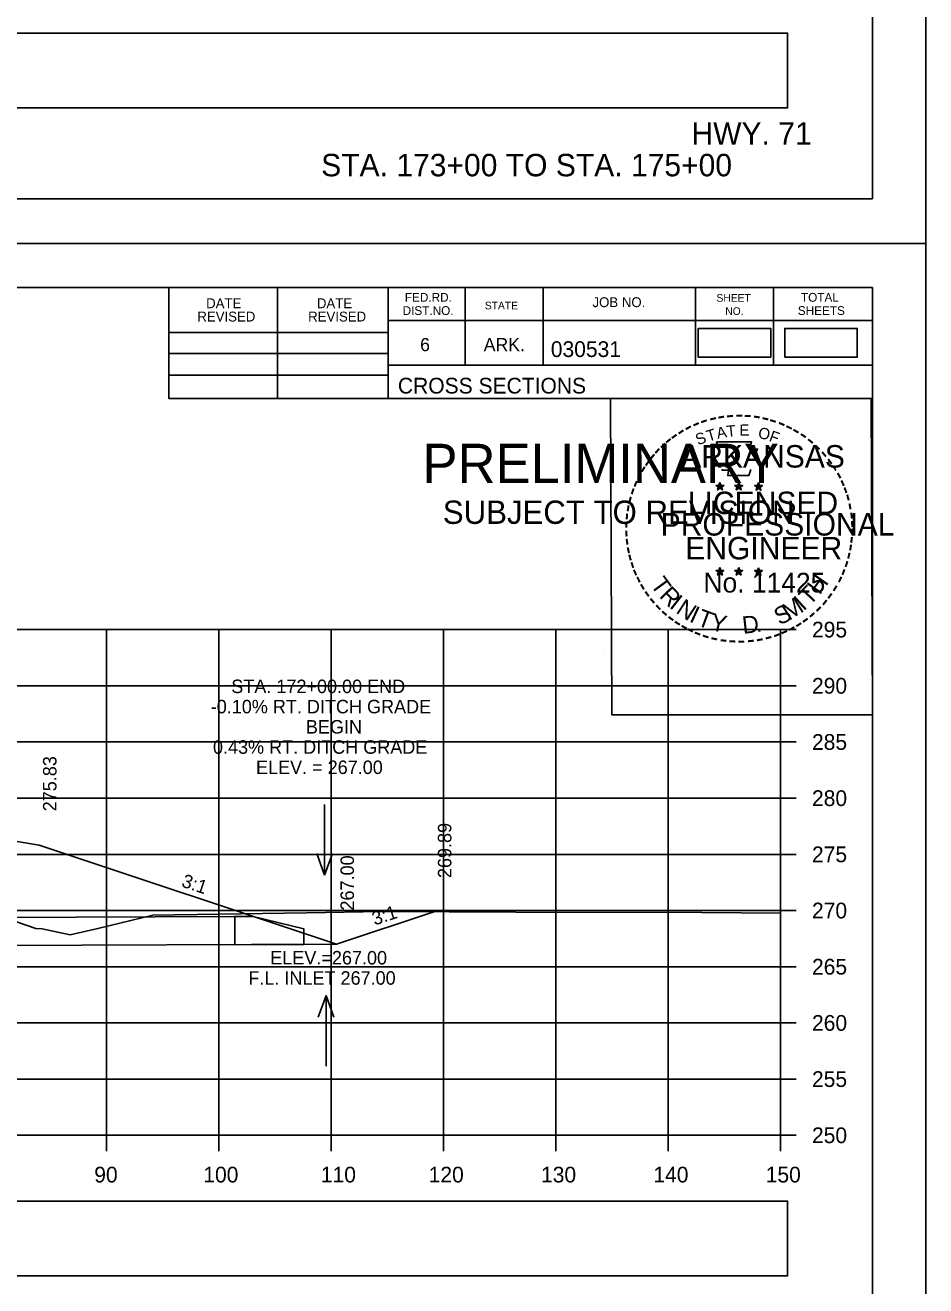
# Model space of a CAD drawing. Extents: x 285 to 4233, y -659 to 3710.
# Drawn here: x 1306.4 to 1386.6, y 1572.8 to 1685 of the extents above; entities that cross this region are included whole.
import ezdxf

# ---------------------------------------------------------------- set-up
doc = ezdxf.new("R2010")
doc.units = 0
for name, color, linetype in [('R_Axis', 7, 'Continuous'), ('R_Axis Annot', 7, 'Continuous'), ('R_Border', 7, 'Continuous'), ('R_Border PE', 7, 'Continuous'), ('R_Border Prem', 7, 'Continuous'), ('R_Draft', 7, 'Continuous'), ('R_Exist Surface', 7, 'Continuous'), ('R_Fin Surface', 7, 'Continuous'), ('R_Grid', 7, 'Continuous'), ('R_No Plot', 7, 'Continuous'), ('R_Water', 7, 'Continuous'), ('R_Water Annot', 7, 'Continuous'), ('R_Xsect Elev', 7, 'Continuous'), ('R_Xsect Slope', 7, 'Continuous')]:
    doc.layers.add(name, color=color, linetype=linetype)

# ---------------------------------------------------------------- blocks, each defined once
blk = doc.blocks.new('FES30RT_P')
at = {"layer": 'R_Water'}
blk.add_lwpolyline([(-1.646, 0), (-1.646, -2.5), (4.5, -2.5), (4.5, -1.115), (0, 0)], close=True, dxfattribs=at)

msp = doc.modelspace()

# ---------------------------------------------------------------- linework, layer by layer
at = {"layer": 'R_Axis'}
for p, q in [((1373.68, 1586.24), (1373.68, 1631.24)), ((1375.08, 1631.24), (1373.68, 1631.24)), ((1375.08, 1626.24), (1373.68, 1626.24)), ((1375.08, 1621.24), (1373.68, 1621.24)), ((1375.08, 1616.24), (1373.68, 1616.24)), ((1375.08, 1611.24), (1373.68, 1611.24)), ((1375.08, 1606.24), (1373.68, 1606.24)), ((1375.08, 1601.24), (1373.68, 1601.24)), ((1375.08, 1596.24), (1373.68, 1596.24)), ((1375.08, 1591.24), (1373.68, 1591.24)), ((1073.68, 1586.24), (1373.68, 1586.24)), ((1313.68, 1584.84), (1313.68, 1586.24)), ((1323.68, 1584.84), (1323.68, 1586.24)), ((1333.68, 1584.84), (1333.68, 1586.24)), ((1343.68, 1584.84), (1343.68, 1586.24)), ((1353.68, 1584.84), (1353.68, 1586.24)), ((1363.68, 1584.84), (1363.68, 1586.24)), ((1373.68, 1584.84), (1373.68, 1586.24)), ((1375.08, 1586.24), (1373.68, 1586.24))]:
    msp.add_line(p, q, dxfattribs=at)
at = {"layer": 'R_Axis Annot'}
for points in [[(1234.3, 1677.67), (1374.3, 1677.67), (1374.3, 1684.33), (1234.3, 1684.33)], [(1366.36, 1655.48), (1372.81, 1655.48), (1372.81, 1658.04), (1366.36, 1658.04)], [(1374.05, 1655.48), (1380.51, 1655.48), (1380.51, 1658.04), (1374.05, 1658.04)], [(1234.3, 1573.73), (1374.3, 1573.73), (1374.3, 1580.38), (1234.3, 1580.38)]]:
    msp.add_lwpolyline(points, close=True, dxfattribs=at)
at = {"layer": 'R_Border'}
for p, q in [((1381.86, 1669.58), (1381.86, 1875.04)), ((1381.86, 1669.58), (1065.68, 1669.58)), ((1065.68, 1661.7), (1381.86, 1661.7)), ((1319.22, 1651.82), (1319.22, 1661.7)), ((1328.9, 1651.82), (1328.9, 1661.7)), ((1338.76, 1661.7), (1338.76, 1651.82)), ((1345.6, 1661.7), (1345.6, 1654.76)), ((1352.54, 1661.7), (1352.54, 1654.76)), ((1366.12, 1661.7), (1366.12, 1654.76)), ((1373.06, 1661.7), (1373.06, 1654.76)), ((1381.86, 1456.24), (1381.86, 1661.7)), ((1381.86, 1658.76), (1338.76, 1658.76)), ((1381.86, 1658.78), (1381.86, 1658.78)), ((1319.22, 1657.68), (1338.76, 1657.68)), ((1319.22, 1655.82), (1338.76, 1655.82)), ((1381.86, 1654.76), (1338.76, 1654.76)), ((1341.72, 1654.76), (1381.86, 1654.76)), ((1319.22, 1653.88), (1338.76, 1653.88)), ((1381.86, 1651.82), (1319.22, 1651.82))]:
    msp.add_line(p, q, dxfattribs=at)
at = {"layer": 'R_Border PE'}
for p, q in [((1367.94, 1644.07), (1368.29, 1643.96)), ((1367.94, 1644.07), (1368.19, 1644.03)), ((1367.94, 1644.07), (1368.18, 1643.95)), ((1368.07, 1643.67), (1368.29, 1643.96)), ((1368.07, 1643.67), (1368.2, 1643.91)), ((1368.07, 1643.67), (1368.29, 1643.88)), ((1368.29, 1644.33), (1368.25, 1644.08)), ((1368.29, 1643.96), (1368.29, 1644.33)), ((1368.29, 1644.33), (1368.34, 1644.08)), ((1368.64, 1644.07), (1368.29, 1643.96)), ((1368.5, 1643.67), (1368.29, 1643.96)), ((1368.5, 1643.67), (1368.29, 1643.88)), ((1368.64, 1644.07), (1368.35, 1644.03)), ((1368.5, 1643.67), (1368.37, 1643.96)), ((1368.64, 1644.07), (1368.43, 1643.97)), ((1369.61, 1644.07), (1369.96, 1643.96)), ((1369.61, 1644.07), (1369.86, 1644.03)), ((1369.61, 1644.07), (1369.85, 1643.95)), ((1369.74, 1643.67), (1369.96, 1643.96)), ((1369.74, 1643.67), (1369.87, 1643.91)), ((1369.74, 1643.67), (1369.96, 1643.88)), ((1369.96, 1644.33), (1369.92, 1644.08)), ((1369.96, 1643.96), (1369.96, 1644.33)), ((1369.96, 1644.33), (1370.01, 1644.08)), ((1370.31, 1644.07), (1369.96, 1643.96)), ((1370.17, 1643.67), (1369.96, 1643.96)), ((1370.17, 1643.67), (1369.96, 1643.88)), ((1370.31, 1644.07), (1370.02, 1644.03)), ((1370.17, 1643.67), (1370.04, 1643.96)), ((1370.31, 1644.07), (1370.1, 1643.97)), ((1371.38, 1644.06), (1371.72, 1643.95)), ((1371.38, 1644.06), (1371.63, 1644.02)), ((1371.38, 1644.06), (1371.61, 1643.94)), ((1371.51, 1643.65), (1371.72, 1643.95)), ((1371.51, 1643.65), (1371.63, 1643.9)), ((1371.51, 1643.65), (1371.72, 1643.87)), ((1371.72, 1644.32), (1371.68, 1644.06)), ((1371.72, 1643.95), (1371.72, 1644.32)), ((1371.72, 1644.32), (1371.77, 1644.07)), ((1372.07, 1644.06), (1371.72, 1643.95)), ((1371.94, 1643.65), (1371.72, 1643.95)), ((1371.94, 1643.65), (1371.72, 1643.87)), ((1372.07, 1644.06), (1371.79, 1644.01)), ((1371.94, 1643.65), (1371.8, 1643.95)), ((1372.07, 1644.06), (1371.87, 1643.96)), ((1368.29, 1636.76), (1368.25, 1636.5)), ((1368.29, 1636.39), (1368.29, 1636.76)), ((1368.29, 1636.76), (1368.34, 1636.51)), ((1369.96, 1636.76), (1369.91, 1636.5)), ((1369.96, 1636.39), (1369.96, 1636.76)), ((1369.96, 1636.76), (1370, 1636.51)), ((1371.72, 1636.75), (1371.68, 1636.49)), ((1371.72, 1636.38), (1371.72, 1636.75)), ((1371.72, 1636.75), (1371.77, 1636.5)), ((1367.94, 1636.5), (1368.29, 1636.39)), ((1367.94, 1636.5), (1368.19, 1636.46)), ((1367.94, 1636.5), (1368.17, 1636.38)), ((1368.07, 1636.09), (1368.29, 1636.39)), ((1368.07, 1636.09), (1368.2, 1636.34)), ((1368.07, 1636.09), (1368.28, 1636.31)), ((1368.5, 1636.09), (1368.28, 1636.31)), ((1368.63, 1636.5), (1368.29, 1636.39)), ((1368.5, 1636.09), (1368.29, 1636.39)), ((1368.63, 1636.5), (1368.35, 1636.45)), ((1368.5, 1636.09), (1368.36, 1636.38)), ((1368.63, 1636.5), (1368.43, 1636.4)), ((1369.61, 1636.5), (1369.96, 1636.39)), ((1369.61, 1636.5), (1369.86, 1636.46)), ((1369.61, 1636.5), (1369.84, 1636.38)), ((1369.74, 1636.09), (1369.96, 1636.39)), ((1369.74, 1636.09), (1369.87, 1636.34)), ((1369.74, 1636.09), (1369.95, 1636.31)), ((1370.17, 1636.09), (1369.95, 1636.31)), ((1370.3, 1636.5), (1369.96, 1636.39)), ((1370.17, 1636.09), (1369.96, 1636.39)), ((1370.3, 1636.5), (1370.02, 1636.45)), ((1370.17, 1636.09), (1370.03, 1636.38)), ((1370.3, 1636.5), (1370.1, 1636.4)), ((1371.37, 1636.49), (1371.72, 1636.38)), ((1371.37, 1636.49), (1371.63, 1636.45)), ((1371.37, 1636.49), (1371.61, 1636.37)), ((1371.51, 1636.08), (1371.72, 1636.38)), ((1371.51, 1636.08), (1371.63, 1636.33)), ((1371.51, 1636.08), (1371.72, 1636.3)), ((1372.07, 1636.49), (1371.72, 1636.38)), ((1371.94, 1636.08), (1371.72, 1636.38)), ((1371.94, 1636.08), (1371.72, 1636.3)), ((1372.07, 1636.49), (1371.78, 1636.44)), ((1371.94, 1636.08), (1371.8, 1636.37)), ((1372.07, 1636.49), (1371.87, 1636.39))]:
    msp.add_line(p, q, dxfattribs=at)
for points in [[(1367.98, 1647.95), (1368.25, 1647.13)], [(1371.49, 1647.03), (1371.64, 1647.31), (1370.95, 1647.29), (1371.1, 1647.95), (1367.98, 1647.95)], [(1368.47, 1645.53), (1368.47, 1645.44), (1369.04, 1645.42), (1368.98, 1644.95), (1370.85, 1644.95), (1371.05, 1645.49)], [(1368.29, 1644.33), (1368.5, 1643.67), (1367.94, 1644.07), (1368.64, 1644.07), (1368.07, 1643.67), (1368.29, 1644.33)], [(1369.96, 1644.33), (1370.17, 1643.67), (1369.61, 1644.07), (1370.31, 1644.07), (1369.74, 1643.67), (1369.96, 1644.33)], [(1371.72, 1644.32), (1371.94, 1643.65), (1371.38, 1644.06), (1372.07, 1644.06), (1371.51, 1643.65), (1371.72, 1644.32)], [(1368.29, 1636.76), (1368.5, 1636.09), (1367.94, 1636.5), (1368.63, 1636.5), (1368.07, 1636.09), (1368.29, 1636.76)], [(1369.96, 1636.76), (1370.17, 1636.09), (1369.61, 1636.5), (1370.3, 1636.5), (1369.74, 1636.09), (1369.96, 1636.76)], [(1371.72, 1636.75), (1371.94, 1636.08), (1371.37, 1636.49), (1372.07, 1636.49), (1371.51, 1636.08), (1371.72, 1636.75)]]:
    msp.add_lwpolyline(points, dxfattribs=at)
for centre, radius in [((1368.29, 1643.96), 0.172), ((1368.29, 1643.96), 0.145), ((1368.29, 1643.96), 0.116), ((1368.29, 1643.96), 0.0991), ((1368.29, 1643.96), 0.0747), ((1368.29, 1643.96), 0.0495), ((1368.29, 1643.96), 0.0296), ((1369.96, 1643.96), 0.172), ((1369.96, 1643.96), 0.145), ((1369.96, 1643.96), 0.116), ((1369.96, 1643.96), 0.0991), ((1369.96, 1643.96), 0.0747), ((1369.96, 1643.96), 0.0495), ((1369.96, 1643.96), 0.0296), ((1371.72, 1643.95), 0.172), ((1371.72, 1643.95), 0.145), ((1371.72, 1643.95), 0.116), ((1371.72, 1643.95), 0.0991), ((1371.72, 1643.95), 0.0747), ((1371.72, 1643.95), 0.0495), ((1371.72, 1643.95), 0.0296), ((1368.29, 1636.39), 0.172), ((1368.29, 1636.39), 0.145), ((1368.29, 1636.39), 0.116), ((1368.29, 1636.39), 0.0991), ((1368.29, 1636.39), 0.0747), ((1368.29, 1636.39), 0.0495), ((1368.29, 1636.39), 0.0296), ((1369.95, 1636.39), 0.172), ((1369.95, 1636.39), 0.145), ((1369.95, 1636.39), 0.116), ((1369.95, 1636.39), 0.0991), ((1369.95, 1636.39), 0.0747), ((1369.95, 1636.39), 0.0495), ((1369.95, 1636.39), 0.0296), ((1371.72, 1636.38), 0.172), ((1371.72, 1636.38), 0.145), ((1371.72, 1636.38), 0.116), ((1371.72, 1636.38), 0.0991), ((1371.72, 1636.38), 0.0747), ((1371.72, 1636.38), 0.0495), ((1371.72, 1636.38), 0.0296)]:
    msp.add_circle(centre, radius, dxfattribs=at)
at = {"layer": 'R_Exist Surface'}
msp.add_lwpolyline([(1304.1, 1605.76), (1307.39, 1604.65), (1307.96, 1604.61), (1310.46, 1604.08), (1312.92, 1604.64), (1317.8, 1605.82), (1331.48, 1606.03), (1338.21, 1606.15), (1350.11, 1606.1), (1366.68, 1606.08), (1373.68, 1606.02)], dxfattribs=at)
at = {"layer": 'R_Fin Surface'}
msp.add_lwpolyline([(1209.07, 1607.13), (1223.68, 1612), (1247.68, 1616), (1253.68, 1616.24), (1277.68, 1615.76), (1279.68, 1615.72), (1287.68, 1615.4), (1307.68, 1612.07), (1334.16, 1603.24), (1342.83, 1606.13)], dxfattribs=at)
at = {"layer": 'R_Grid'}
for p, q in [((1073.68, 1631.24), (1373.68, 1631.24)), ((1313.68, 1586.24), (1313.68, 1631.24)), ((1323.68, 1586.24), (1323.68, 1631.24)), ((1333.68, 1586.24), (1333.68, 1631.24)), ((1343.68, 1586.24), (1343.68, 1631.24)), ((1353.68, 1586.24), (1353.68, 1631.24)), ((1363.68, 1586.24), (1363.68, 1631.24)), ((1373.68, 1586.24), (1373.68, 1631.24)), ((1073.68, 1626.24), (1373.68, 1626.24)), ((1073.68, 1621.24), (1373.68, 1621.24)), ((1073.68, 1616.24), (1373.68, 1616.24)), ((1073.68, 1611.24), (1373.68, 1611.24)), ((1073.68, 1606.24), (1373.68, 1606.24)), ((1073.68, 1601.24), (1373.68, 1601.24)), ((1073.68, 1596.24), (1373.68, 1596.24)), ((1073.68, 1591.24), (1373.68, 1591.24)), ((1073.68, 1586.24), (1373.68, 1586.24))]:
    msp.add_line(p, q, dxfattribs=at)
at = {"layer": 'R_No Plot'}
for p, q in [((1053.28, 1665.6), (1386.61, 1665.6)), ((1053.28, 1665.59), (1386.61, 1665.59)), ((1357.89, 1629.36), (1357.89, 1629.36))]:
    msp.add_line(p, q, dxfattribs=at)
for points in [[(1053.27, 1878.93), (1386.61, 1878.93), (1386.61, 1665.59), (1053.27, 1665.59)], [(1299.6, 1875.04), (1319.22, 1875.04), (1319.22, 1865.16), (1335.33, 1865.16), (1358.53, 1865.16), (1358.65, 1837), (1381.86, 1837), (1381.86, 1669.58), (1065.68, 1669.58), (1065.68, 1875.04)], [(1053.27, 1665.59), (1386.61, 1665.59), (1386.61, 1452.26), (1053.27, 1452.26)], [(1299.6, 1661.7), (1319.22, 1661.7), (1319.22, 1651.82), (1335.33, 1651.82), (1358.53, 1651.82), (1358.65, 1623.66), (1381.86, 1623.66), (1381.86, 1456.24), (1065.68, 1456.24), (1065.68, 1661.7)], [(1358.53, 1651.82), (1381.74, 1651.82), (1381.86, 1623.66), (1358.65, 1623.66)]]:
    msp.add_lwpolyline(points, close=True, dxfattribs=at)
at = {"layer": 'R_Water'}
for p, q in [((1325.09, 1605.71), (1225.18, 1605.35)), ((1334.16, 1603.24), (1225.18, 1602.85))]:
    msp.add_line(p, q, dxfattribs=at)
at = {"layer": 'R_Water Annot'}
for p, q in [((1333.09, 1615.67), (1333.09, 1609.39)), ((1333.09, 1609.39), (1332.39, 1611.31)), ((1333.09, 1609.39), (1333.79, 1611.31)), ((1333.23, 1598.68), (1332.53, 1596.75)), ((1333.23, 1592.39), (1333.23, 1598.68)), ((1333.23, 1598.68), (1333.93, 1596.75))]:
    msp.add_line(p, q, dxfattribs=at)

# ---------------------------------------------------------------- block references
at = {"layer": 'R_Water', "rotation": 0.24769462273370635}
msp.add_blockref('FES30RT_P', (1326.74, 1605.71), dxfattribs=at)

# ---------------------------------------------------------------- texts
at = {"layer": 'R_Axis Annot'}
for s, p in [('295', (1376.48, 1630.54)), ('290', (1376.48, 1625.54)), ('285', (1376.48, 1620.54)), ('280', (1376.48, 1615.54)), ('275', (1376.48, 1610.54)), ('270', (1376.48, 1605.54)), ('265', (1376.48, 1600.54)), ('260', (1376.48, 1595.54)), ('255', (1376.48, 1590.54)), ('250', (1376.48, 1585.54)), ('90', (1312.59, 1582.04)), ('100', (1322.3, 1582.04)), ('110', (1332.76, 1582.04)), ('120', (1342.36, 1582.04)), ('130', (1352.36, 1582.04)), ('140', (1362.36, 1582.04)), ('150', (1372.36, 1582.04))]:
    msp.add_text(s, height=1.4, dxfattribs=at).set_placement(p)
at = {"layer": 'R_Border'}
for s, height, p in [('DATE', 0.879, (1322.55, 1659.84)), ('DATE', 0.879, (1332.41, 1659.84)), ('FED.RD.', 0.782, (1340.24, 1660.42)), ('STATE', 0.684, (1347.36, 1659.74)), ('JOB NO.', 0.879, (1356.94, 1659.94)), ('SHEET', 0.684, (1367.98, 1660.42)), ('TOTAL', 0.782, (1375.5, 1660.42)), ('REVISED', 0.879, (1321.77, 1658.66)), ('REVISED', 0.879, (1331.63, 1658.66)), ('DIST.NO.', 0.782, (1340.04, 1659.24)), ('NO.', 0.684, (1368.76, 1659.24)), ('SHEETS', 0.782, (1375.22, 1659.24)), ('6', 1.17, (1341.6, 1656.02)), ('ARK.', 1.172, (1347.26, 1656.02)), ('030531', 1.4, (1353.23, 1655.5)), ('CROSS SECTIONS', 1.4, (1339.62, 1652.25))]:
    msp.add_text(s, height=height, rotation=360, dxfattribs=at).set_placement(p)
at = {"layer": 'R_Border PE'}
for s, height, rotation, p in [('-', 1.6, 10.2193, (1368.16, 1649.48)), ('-', 1.6, 5.8968, (1368.89, 1649.59)), ('-', 1.6, 0.1862, (1369.66, 1649.66)), ('-', 1.6, 357.743, (1370.38, 1649.65)), ('-', 1.6, 352.1617, (1371.13, 1649.6)), ('-', 1.6, 28.7918, (1365.46, 1648.49)), ('-', 1.6, 24.3072, (1366.1, 1648.81)), ('-', 1.6, 19.1761, (1366.73, 1649.08)), ('T', 1, 16.4036, (1367.25, 1647.96)), ('-', 1.6, 13.6301, (1367.48, 1649.32)), ('A', 1, 11.2132, (1368.08, 1648.21)), ('T', 1, 6.0228, (1368.93, 1648.38)), ('E', 1, 0.8323, (1370.03, 1648.49)), ('O', 1, 350.4515, (1371.64, 1648.28)), ('-', 1.6, 347.2049, (1371.85, 1649.48)), ('-', 1.6, 342.3362, (1372.48, 1649.33)), ('-', 1.6, 337.8551, (1373.22, 1649.1)), ('-', 1.6, 334.1211, (1373.85, 1648.83)), ('-', 1.6, 329.6409, (1374.43, 1648.55)), ('-', 1.6, 38.9507, (1363.81, 1647.35)), ('-', 1.6, 36.2317, (1364.29, 1647.73)), ('-', 1.6, 34.0636, (1364.87, 1648.12)), ('S', 1, 21.594, (1366.34, 1647.63)), ('F', 1, 340.0707, (1372.59, 1648.05)), ('-', 1.6, 325.8627, (1375.07, 1648.19)), ('-', 1.6, 320.5297, (1375.68, 1647.76)), ('-', 1.6, 50.6142, (1362.53, 1645.97)), ('-', 1.6, 48.423, (1362.93, 1646.46)), ('-', 1.6, 42.9622, (1363.38, 1646.93)), ('ARKANSAS', 2, 360, (1364.84, 1645.66)), ('-', 1.6, 315.5786, (1376.28, 1647.27)), ('-', 1.6, 309.8797, (1376.85, 1646.72)), ('-', 1.6, 58.0706, (1361.79, 1644.88)), ('-', 1.6, 54.2325, (1362.12, 1645.4)), ('-', 1.6, 306.6522, (1377.37, 1646.12)), ('-', 1.4, 303.6753, (1377.86, 1645.55)), ('-', 1.6, 62.8713, (1361.48, 1644.26)), ('-', 1.6, 299.6684, (1378.18, 1644.95)), ('-', 1.6, 72.3945, (1361, 1643.02)), ('-', 1.6, 67.7743, (1361.22, 1643.65)), ('LICENSED', 2, 360, (1365.43, 1641.52)), ('DWB', 0.01, 360, (1368.28, 1643.96)), ('DWB', 0.01, 360, (1369.95, 1643.96)), ('DWB', 0.01, 360, (1371.71, 1643.95)), ('-', 1.6, 294.6628, (1378.5, 1644.34)), ('-', 1.6, 290.5728, (1378.76, 1643.76)), ('-', 1.6, 75.461, (1360.8, 1642.31)), ('-', 1.6, 285.1233, (1378.99, 1643.18)), ('-', 1.6, 280.5493, (1379.19, 1642.44)), ('-', 1.6, 85.1863, (1360.59, 1640.9)), ('-', 1.6, 81.2013, (1360.67, 1641.59)), ('PROFESSIONAL', 2, 360, (1363.01, 1639.61)), ('-', 1.6, 276.5962, (1379.35, 1641.67)), ('-', 1.6, 89.0622, (1360.57, 1640.2)), ('-', 1.6, 274.3301, (1379.41, 1640.95)), ('-', 1.6, 269.9407, (1379.45, 1640.31)), ('-', 1.6, 94.1959, (1360.6, 1639.48)), ('-', 1.6, 98.9479, (1360.68, 1638.81)), ('ENGINEER', 2, 360, (1365.2, 1637.49)), ('-', 1.6, 263.5172, (1379.43, 1639.65)), ('-', 1.6, 101.7149, (1360.81, 1638.08)), ('-', 1.6, 105.4578, (1360.97, 1637.48)), ('-', 1.6, 255.7626, (1379.25, 1638.32)), ('-', 1.6, 260.9953, (1379.36, 1638.99)), ('-', 1.6, 109.0874, (1361.19, 1636.85)), ('-', 1.6, 252.8681, (1379.07, 1637.6)), ('-', 1.6, 114.0643, (1361.44, 1636.25)), ('-', 1.6, 115.7289, (1361.75, 1635.64)), ('T', 1.54, 306.0406, (1362.05, 1635.23)), ('No. 11425', 1.757, 360, (1366.82, 1634.54)), ('DWB', 0.01, 360, (1368.27, 1636.39)), ('DWB', 0.01, 360, (1369.94, 1636.39)), ('DWB', 0.01, 360, (1371.71, 1636.38)), ('H', 1.54, 54.6088, (1377.17, 1634.26)), ('-', 1.6, 244.6197, (1378.58, 1636.29)), ('-', 1.6, 247.8887, (1378.84, 1636.92)), ('-', 1.6, 120.4471, (1362.1, 1635.05)), ('-', 1.6, 125.8934, (1362.51, 1634.49)), ('R', 1.54, 314.005, (1362.81, 1634.18)), ('T', 1.54, 46.6444, (1376.28, 1633.32)), ('-', 1.6, 233.8452, (1377.79, 1634.89)), ('-', 1.6, 239.0712, (1378.19, 1635.54)), ('-', 1.6, 130.7181, (1362.97, 1633.94)), ('-', 1.6, 134.2238, (1363.49, 1633.39)), ('I', 1.54, 321.9694, (1363.71, 1633.25)), ('N', 1.54, 326.5002, (1364.28, 1632.78)), ('S', 1.54, 26.9312, (1373.59, 1631.59)), ('M', 1.54, 32.6563, (1374.43, 1632)), ('I', 1.54, 42.1136, (1375.72, 1632.84)), ('-', 1.6, 231.2538, (1377.36, 1634.32)), ('-', 1.6, 138.9338, (1364.01, 1632.93)), ('-', 1.6, 144.6463, (1364.57, 1632.52)), ('I', 1.54, 335.3603, (1365.48, 1631.99)), ('T', 1.54, 339.8912, (1366.15, 1631.66)), ('Y', 1.54, 347.8556, (1367.36, 1631.22)), ('D', 1.54, 6.3969, (1370.35, 1630.86)), ('-', 1.6, 215.7363, (1375.81, 1632.78)), ('-', 1.6, 221.0851, (1376.35, 1633.25)), ('-', 1.6, 225.7653, (1376.88, 1633.76)), ('-', 1.6, 148.0898, (1365.13, 1632.15)), ('-', 1.6, 151.5704, (1365.71, 1631.83)), ('-', 1.6, 154.6002, (1366.23, 1631.58)), ('.', 1.54, 13.7642, (1371.54, 1630.99)), ('-', 1.6, 204.2516, (1374.09, 1631.73)), ('-', 1.6, 207.3568, (1374.71, 1632.05)), ('-', 1.6, 212.2491, (1375.27, 1632.39)), ('-', 1.6, 158.5612, (1366.85, 1631.33)), ('-', 1.6, 162.7983, (1367.54, 1631.11)), ('-', 1.6, 167.5555, (1368.26, 1630.95)), ('-', 1.6, 173.1155, (1369.03, 1630.84)), ('-', 1.6, 176.5183, (1369.78, 1630.79)), ('-', 1.6, 181.5918, (1370.52, 1630.8)), ('-', 1.6, 185.8167, (1371.33, 1630.88)), ('-', 1.6, 191.2858, (1372.06, 1631.01)), ('-', 1.6, 195.4743, (1372.79, 1631.21)), ('-', 1.6, 200.7184, (1373.47, 1631.45))]:
    msp.add_text(s, height=height, rotation=rotation, dxfattribs=at).set_placement(p)
at = {"layer": 'R_Border Prem'}
for s, height, p in [('PRELIMINARY', 3.5, (1341.81, 1644.28)), ('DWB', 0.01, (1342.55, 1646.13)), ('SUBJECT TO REVISION', 2.0751, (1343.62, 1640.65))]:
    msp.add_text(s, height=height, rotation=360, dxfattribs=at).set_placement(p)
at = {"layer": 'R_Draft'}
for s, p in [('HWY. 71', (1365.75, 1674.39)), ('STA. 173+00 TO STA. 175+00', (1332.79, 1671.58))]:
    msp.add_text(s, height=2, dxfattribs=at).set_placement(p)
at = {"layer": 'R_Water Annot'}
msp.add_text('F.L. INLET 267.00', height=1.2, dxfattribs=at).set_placement((1326.31, 1599.64))
at = {"layer": 'R_Xsect Elev'}
for s, p in [('STA. 172+00.00 END', (1324.79, 1625.59)), ('-0.10% RT. DITCH GRADE', (1322.96, 1623.79)), ('BEGIN', (1331.43, 1621.99)), ('0.43% RT. DITCH GRADE', (1323.16, 1620.19)), ('ELEV. = 267.00', (1326.99, 1618.39)), ('ELEV.=267.00', (1328.26, 1601.44))]:
    msp.add_text(s, height=1.2, dxfattribs=at).set_placement(p)
for s, p in [('275.83', (1309.23, 1615.07)), ('269.89', (1344.38, 1609.13)), ('267.00', (1335.71, 1606.24))]:
    msp.add_text(s, height=1.2, rotation=90, dxfattribs=at).set_placement(p)
at = {"layer": 'R_Xsect Slope'}
for rotation, p in [(341.5641, (1320.29, 1608.39)), (18.4309, (1337.55, 1604.9))]:
    msp.add_text('3:1', height=1.2, rotation=rotation, dxfattribs=at).set_placement(p)

doc.saveas('drawing.dxf')
